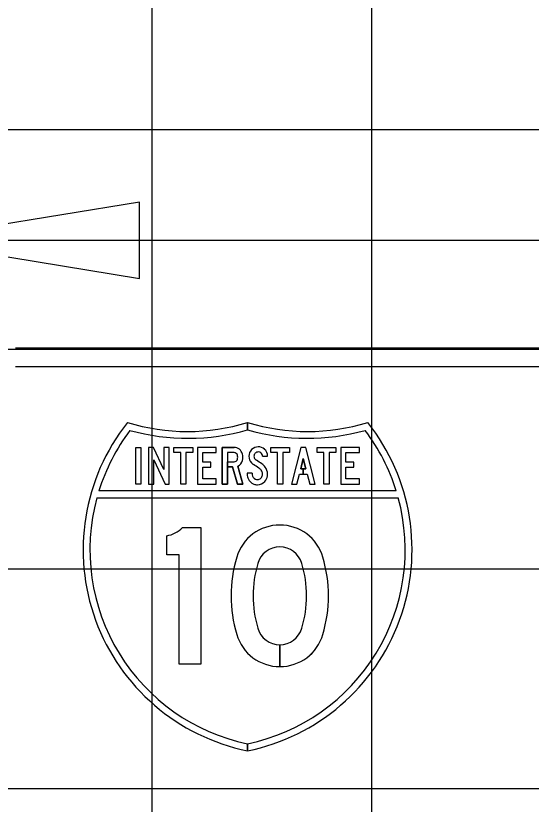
# Model space of a CAD drawing. Extents: x 2193008 to 2198143, y 1236112 to 1237864.
# Drawn here: x 2195601.46 to 2195606.16, y 1237305.96 to 1237313.14 of the extents above; entities that cross this region are included whole.
import ezdxf

# ---------------------------------------------------------------- set-up
doc = ezdxf.new("R2010")
doc.units = 0
for name, color, linetype in [('GSBWFILL', 7, 'Continuous'), ('GSCOLORFILL', 7, 'Continuous'), ('GSDIMS', 7, 'Continuous'), ('GSOUTLINE', 7, 'Continuous'), ('M-ROADS', 7, 'Continuous')]:
    doc.layers.add(name, color=color, linetype=linetype)

msp = doc.modelspace()

# ---------------------------------------------------------------- linework, layer by layer
at = {"layer": 'GSBWFILL'}
for p, q in [((2195603.4527, 1237309.0815), (2195603.4527, 1237309.0815)), ((2195603.8692, 1237307.2167), (2195603.8692, 1237307.4159)), ((2195603.8693, 1237307.4159), (2195603.8693, 1237307.2167))]:
    msp.add_line(p, q, dxfattribs=at)
for points in [[(2195602.5563, 1237309.2115), (2195602.6031, 1237309.2115), (2195602.6031, 1237308.8781), (2195602.5563, 1237308.8781)], [(2195602.8238, 1237308.8781), (2195602.8606, 1237308.8781), (2195602.8606, 1237309.2115), (2195602.8138, 1237309.2115), (2195602.8138, 1237309.01), (2195602.7196, 1237309.2115), (2195602.6734, 1237309.2115), (2195602.6734, 1237308.8781), (2195602.7202, 1237308.8781), (2195602.7202, 1237309.0998)], [(2195602.9671, 1237309.1648), (2195602.9053, 1237309.1648), (2195602.9053, 1237309.2115), (2195603.0758, 1237309.2115), (2195603.0758, 1237309.1648), (2195603.0139, 1237309.1648), (2195603.0139, 1237308.8781), (2195602.9671, 1237308.8781)], [(2195603.1673, 1237308.9248), (2195603.1673, 1237309.0315), (2195603.2405, 1237309.0315), (2195603.2405, 1237309.0781), (2195603.1673, 1237309.0781), (2195603.1673, 1237309.1648), (2195603.291, 1237309.1648), (2195603.291, 1237309.2115), (2195603.1205, 1237309.2115), (2195603.1205, 1237308.8781), (2195603.291, 1237308.8781), (2195603.291, 1237308.9248)], [(2195603.8486, 1237309.1648), (2195603.7868, 1237309.1648), (2195603.7868, 1237309.2115), (2195603.9573, 1237309.2115), (2195603.9573, 1237309.1648), (2195603.8954, 1237309.1648), (2195603.8954, 1237308.8781), (2195603.8486, 1237308.8781)], [(2195604.0834, 1237309.0165), (2195604.0594, 1237309.0165), (2195604.0834, 1237309.1124), (2195604.1075, 1237309.0165), (2195604.0834, 1237309.0165), (2195604.0834, 1237308.9698), (2195604.1192, 1237308.9698), (2195604.1421, 1237308.8781), (2195604.1904, 1237308.8781), (2195604.1068, 1237309.2115), (2195604.06, 1237309.2115), (2195603.9764, 1237308.8781), (2195604.0247, 1237308.8781), (2195604.0477, 1237308.9698), (2195604.0834, 1237308.9698)], [(2195604.2714, 1237309.1648), (2195604.2096, 1237309.1648), (2195604.2096, 1237309.2115), (2195604.3801, 1237309.2115), (2195604.3801, 1237309.1648), (2195604.3182, 1237309.1648), (2195604.3182, 1237308.8781), (2195604.2714, 1237308.8781)], [(2195604.4716, 1237308.9248), (2195604.4716, 1237309.0315), (2195604.5448, 1237309.0315), (2195604.5448, 1237309.0781), (2195604.4716, 1237309.0781), (2195604.4716, 1237309.1648), (2195604.5953, 1237309.1648), (2195604.5953, 1237309.2115), (2195604.4248, 1237309.2115), (2195604.4248, 1237308.8781), (2195604.5953, 1237308.8781), (2195604.5953, 1237308.9248)]]:
    msp.add_lwpolyline(points, close=True, dxfattribs=at)
for points in [[(2195603.4527, 1237309.1648), (2195603.3921, 1237309.1648), (2195603.3921, 1237308.8781), (2195603.3453, 1237308.8781), (2195603.3453, 1237309.2115), (2195603.4527, 1237309.2115)], [(2195603.4857, 1237309.042), (2195603.5325, 1237308.8781), (2195603.4838, 1237308.8781), (2195603.4391, 1237309.0348), (2195603.3921, 1237309.0348), (2195603.3921, 1237309.0815), (2195603.4527, 1237309.0815)], [(2195603.7112, 1237309.1312), (2195603.758, 1237309.1312)], [(2195603.6176, 1237308.9762), (2195603.5708, 1237308.9762)], [(2195602.9826, 1237308.4838), (2195603.1512, 1237308.4838), (2195603.1512, 1237307.2385), (2195602.9514, 1237307.2385), (2195602.9514, 1237308.2347), (2195602.839, 1237308.2347), (2195602.839, 1237308.4079)]]:
    msp.add_lwpolyline(points, dxfattribs=at)
for centre, major_axis, ratio, start_param, end_param in [((2195603.6734, 1237309.1314), (0.0861, 0), 0.997231, 1.570795, 3.141593), ((2195603.6734, 1237309.1344), (0.0832, 0), 0.997231, 0.8496, 1.570796), ((2195603.4527, 1237309.1331), (0.0786, 0), 0.997234, 0.242366, 1.570796), ((2195603.4527, 1237309.1331), (0.0318, 0), 0.997234, 0.242366, 1.570796), ((2195603.4121, 1237309.1231), (0.1204, 0), 0.997234, 6.040819, 6.525551), ((2195603.6734, 1237309.1314), (0.0393, 0), 0.997231, 1.570794, 3.141592), ((2195603.6734, 1237309.1344), (0.0364, 0), 0.997231, 0.8496, 1.570796), ((2195603.6706, 1237309.1312), (0.0406, 0), 0.997231, 0, 0.8496), ((2195603.6706, 1237309.1312), (0.0874, 0), 0.997231, 0, 0.8496), ((2195603.4527, 1237309.1131), (0.0318, 0), 0.997234, 4.712389, 6.040819), ((2195603.4121, 1237309.1231), (0.0735, 0), 0.997234, 6.040819, 6.525551), ((2195603.4527, 1237309.1131), (0.0786, 0), 0.997234, 5.145616, 6.040819), ((2195603.6736, 1237309.1314), (0.0863, 0), 0.997231, 3.141593, 3.892391), ((2195603.6878, 1237309.1447), (0.1057, 0), 0.997231, 3.892391, 4.138257), ((2195603.6736, 1237309.1314), (0.0395, 0), 0.997231, 3.141593, 3.892391), ((2195603.6878, 1237309.1447), (0.0589, 0), 0.997231, 3.892391, 4.138257), ((2195602.5872, 1237307.4478), (1.9676, 0), 0.997231, 0.966754, 0.996664), ((2195602.5872, 1237307.4478), (1.9208, 0), 0.997231, 0.966754, 0.996664), ((2195603.623, 1237308.9446), (0.0972, 0), 0.997231, 0.66121, 0.966754), ((2195603.6562, 1237308.9704), (0.055, 0), 0.997231, 6.283185, 6.944395), ((2195603.623, 1237308.9446), (0.144, 0), 0.997231, 0.66121, 0.966754), ((2195603.6562, 1237308.9704), (0.1018, 0), 0.997231, 6.283185, 6.944395), ((2195603.6941, 1237308.9762), (0.1233, 0), 0.997231, 3.141605, 3.480717), ((2195603.673, 1237308.9688), (0.1009, 0), 0.997231, 3.480721, 4.002272), ((2195603.6941, 1237308.9762), (0.0765, 0), 0.997231, 3.141612, 3.480715), ((2195603.673, 1237308.9688), (0.0541, 0), 0.997231, 3.480721, 4.002272), ((2195603.6651, 1237308.9625), (0.0436, 0), 0.997231, 4.712389, 5.537873), ((2195603.6586, 1237308.9684), (0.0525, 0), 0.997231, 5.537873, 6.123713), ((2195603.6467, 1237308.9704), (0.0645, 0), 0.997231, 6.123713, 6.283185), ((2195603.6586, 1237308.9684), (0.0993, 0), 0.997231, 5.537873, 6.123713), ((2195603.6467, 1237308.9704), (0.1113, 0), 0.997231, 6.123713, 6.283185), ((2195603.6593, 1237308.9529), (0.0799, 0), 0.997231, 4.002272, 4.382154), ((2195603.6651, 1237308.9698), (0.0978, 0), 0.997231, 4.382154, 4.712389), ((2195603.6593, 1237308.9529), (0.0331, 0), 0.997231, 4.002272, 4.382154), ((2195603.6651, 1237308.9698), (0.051, 0), 0.997231, 4.382154, 4.712389), ((2195603.6651, 1237308.9625), (0.0904, 0), 0.997231, 4.712389, 5.537873), ((2195603.8692, 1237308.0976), (0.4091, 0), 0.99723, 0.286277, 2.855316), ((2195602.8051, 1237308.6449), (0.24, 0), 0.99723, 4.854019, 5.544602), ((2195603.8692, 1237308.0976), (0.2093, 0), 0.99723, 0.286277, 2.855316), ((2195604.6747, 1237307.8611), (1.2487, 0), 0.99723, 2.855316, 3.42787), ((2195603.0638, 1237307.8611), (1.2487, 0), 0.99723, 5.996908, 6.569462), ((2195604.6747, 1237307.8611), (1.0489, 0), 0.99723, 2.855316, 3.42787), ((2195603.0638, 1237307.8611), (1.0489, 0), 0.99723, 5.996908, 6.569462), ((2195603.8692, 1237307.6247), (0.2093, 0), 0.99723, 3.42787, 4.712389), ((2195603.8692, 1237307.6247), (0.2093, 0), 0.99723, 4.712687, 5.996908), ((2195603.8692, 1237307.6247), (0.4091, 0), 0.99723, 3.42787, 4.712389), ((2195603.8692, 1237307.6247), (0.4091, 0), 0.99723, 4.712542, 5.996908)]:
    msp.add_ellipse(centre, major_axis=major_axis, ratio=ratio, start_param=start_param, end_param=end_param, dxfattribs=at)
at = {"layer": 'GSCOLORFILL'}
for p, q in [((2195614.45, 1237310.114), (2195601.463, 1237310.114)), ((2195601.463, 1237309.9475), (2195614.45, 1237309.9475)), ((2195603.4527, 1237309.0815), (2195603.4527, 1237309.0815)), ((2195603.8692, 1237307.2167), (2195603.8692, 1237307.4159)), ((2195603.8693, 1237307.4159), (2195603.8693, 1237307.2167))]:
    msp.add_line(p, q, dxfattribs=at)
for points in [[(2195603.5758, 1237309.4385), (2195603.5758, 1237309.3735)], [(2195603.5758, 1237309.3735), (2195603.5758, 1237309.4385)], [(2195603.4527, 1237309.1648), (2195603.3921, 1237309.1648), (2195603.3921, 1237308.8781), (2195603.3453, 1237308.8781), (2195603.3453, 1237309.2115), (2195603.4527, 1237309.2115)], [(2195603.4857, 1237309.042), (2195603.5325, 1237308.8781), (2195603.4838, 1237308.8781), (2195603.4391, 1237309.0348), (2195603.3921, 1237309.0348), (2195603.3921, 1237309.0815), (2195603.4527, 1237309.0815)], [(2195603.7112, 1237309.1312), (2195603.758, 1237309.1312)], [(2195603.6176, 1237308.9762), (2195603.5708, 1237308.9762)], [(2195604.9303, 1237308.8158), (2195602.2213, 1237308.8158)], [(2195602.2031, 1237308.7536), (2195604.9485, 1237308.7536)], [(2195602.9826, 1237308.4838), (2195603.1512, 1237308.4838), (2195603.1512, 1237307.2385), (2195602.9514, 1237307.2385), (2195602.9514, 1237308.2347), (2195602.839, 1237308.2347), (2195602.839, 1237308.4079)], [(2195603.5758, 1237306.4498), (2195603.5758, 1237306.5134)], [(2195603.5758, 1237306.5134), (2195603.5758, 1237306.4498)]]:
    msp.add_lwpolyline(points, dxfattribs=at)
for points in [[(2195602.5563, 1237309.2115), (2195602.6031, 1237309.2115), (2195602.6031, 1237308.8781), (2195602.5563, 1237308.8781)], [(2195602.8238, 1237308.8781), (2195602.8606, 1237308.8781), (2195602.8606, 1237309.2115), (2195602.8138, 1237309.2115), (2195602.8138, 1237309.01), (2195602.7196, 1237309.2115), (2195602.6734, 1237309.2115), (2195602.6734, 1237308.8781), (2195602.7202, 1237308.8781), (2195602.7202, 1237309.0998)], [(2195602.9671, 1237309.1648), (2195602.9053, 1237309.1648), (2195602.9053, 1237309.2115), (2195603.0758, 1237309.2115), (2195603.0758, 1237309.1648), (2195603.0139, 1237309.1648), (2195603.0139, 1237308.8781), (2195602.9671, 1237308.8781)], [(2195603.1673, 1237308.9248), (2195603.1673, 1237309.0315), (2195603.2405, 1237309.0315), (2195603.2405, 1237309.0781), (2195603.1673, 1237309.0781), (2195603.1673, 1237309.1648), (2195603.291, 1237309.1648), (2195603.291, 1237309.2115), (2195603.1205, 1237309.2115), (2195603.1205, 1237308.8781), (2195603.291, 1237308.8781), (2195603.291, 1237308.9248)], [(2195603.8486, 1237309.1648), (2195603.7868, 1237309.1648), (2195603.7868, 1237309.2115), (2195603.9573, 1237309.2115), (2195603.9573, 1237309.1648), (2195603.8954, 1237309.1648), (2195603.8954, 1237308.8781), (2195603.8486, 1237308.8781)], [(2195604.0834, 1237309.0165), (2195604.0594, 1237309.0165), (2195604.0834, 1237309.1124), (2195604.1075, 1237309.0165), (2195604.0834, 1237309.0165), (2195604.0834, 1237308.9698), (2195604.1192, 1237308.9698), (2195604.1421, 1237308.8781), (2195604.1904, 1237308.8781), (2195604.1068, 1237309.2115), (2195604.06, 1237309.2115), (2195603.9764, 1237308.8781), (2195604.0247, 1237308.8781), (2195604.0477, 1237308.9698), (2195604.0834, 1237308.9698)], [(2195604.2714, 1237309.1648), (2195604.2096, 1237309.1648), (2195604.2096, 1237309.2115), (2195604.3801, 1237309.2115), (2195604.3801, 1237309.1648), (2195604.3182, 1237309.1648), (2195604.3182, 1237308.8781), (2195604.2714, 1237308.8781)], [(2195604.4716, 1237308.9248), (2195604.4716, 1237309.0315), (2195604.5448, 1237309.0315), (2195604.5448, 1237309.0781), (2195604.4716, 1237309.0781), (2195604.4716, 1237309.1648), (2195604.5953, 1237309.1648), (2195604.5953, 1237309.2115), (2195604.4248, 1237309.2115), (2195604.4248, 1237308.8781), (2195604.5953, 1237308.8781), (2195604.5953, 1237308.9248)]]:
    msp.add_lwpolyline(points, close=True, dxfattribs=at)
for centre, major_axis, ratio, start_param, end_param in [((2195603.9504, 1237308.28), (1.8731, 0), 0.99723, 2.472588, 4.511032), ((2195603.0284, 1237311.2249), (1.8731, 0), 0.99723, 4.415842, 5.008936), ((2195603.2012, 1237308.28), (1.8731, 0), 0.99723, 4.913764, 6.95219), ((2195604.1231, 1237311.2249), (1.8731, 0), 0.99723, 4.41586, 5.008936), ((2195603.9504, 1237308.28), (1.8107, 0), 0.99723, 2.495747, 2.84029), ((2195603.0284, 1237311.2249), (1.9356, 0), 0.99723, 4.438241, 4.999094), ((2195604.1231, 1237311.2249), (1.9356, 0), 0.99723, 4.425702, 4.986537), ((2195603.2012, 1237308.28), (1.8107, 0), 0.99723, 0.301302, 0.645846), ((2195603.6734, 1237309.1314), (0.0861, 0), 0.997231, 1.570795, 3.141593), ((2195603.6734, 1237309.1344), (0.0832, 0), 0.997231, 0.8496, 1.570796), ((2195603.4527, 1237309.1331), (0.0786, 0), 0.997234, 0.242366, 1.570796), ((2195603.4527, 1237309.1331), (0.0318, 0), 0.997234, 0.242366, 1.570796), ((2195603.4121, 1237309.1231), (0.1204, 0), 0.997234, 6.040819, 6.525551), ((2195603.6734, 1237309.1314), (0.0393, 0), 0.997231, 1.570794, 3.141592), ((2195603.6734, 1237309.1344), (0.0364, 0), 0.997231, 0.8496, 1.570796), ((2195603.6706, 1237309.1312), (0.0406, 0), 0.997231, 0, 0.8496), ((2195603.6706, 1237309.1312), (0.0874, 0), 0.997231, 0, 0.8496), ((2195603.4527, 1237309.1131), (0.0318, 0), 0.997234, 4.712389, 6.040819), ((2195603.4121, 1237309.1231), (0.0735, 0), 0.997234, 6.040819, 6.525551), ((2195603.4527, 1237309.1131), (0.0786, 0), 0.997234, 5.145616, 6.040819), ((2195603.6736, 1237309.1314), (0.0863, 0), 0.997231, 3.141593, 3.892391), ((2195603.6878, 1237309.1447), (0.1057, 0), 0.997231, 3.892391, 4.138257), ((2195603.6736, 1237309.1314), (0.0395, 0), 0.997231, 3.141593, 3.892391), ((2195603.6878, 1237309.1447), (0.0589, 0), 0.997231, 3.892391, 4.138257), ((2195602.5872, 1237307.4478), (1.9676, 0), 0.997231, 0.966754, 0.996664), ((2195602.5872, 1237307.4478), (1.9208, 0), 0.997231, 0.966754, 0.996664), ((2195603.623, 1237308.9446), (0.0972, 0), 0.997231, 0.66121, 0.966754), ((2195603.6562, 1237308.9704), (0.055, 0), 0.997231, 6.283185, 6.944395), ((2195603.623, 1237308.9446), (0.144, 0), 0.997231, 0.66121, 0.966754), ((2195603.6562, 1237308.9704), (0.1018, 0), 0.997231, 6.283185, 6.944395), ((2195603.6941, 1237308.9762), (0.1233, 0), 0.997231, 3.141605, 3.480717), ((2195603.673, 1237308.9688), (0.1009, 0), 0.997231, 3.480721, 4.002272), ((2195603.6941, 1237308.9762), (0.0765, 0), 0.997231, 3.141612, 3.480715), ((2195603.673, 1237308.9688), (0.0541, 0), 0.997231, 3.480721, 4.002272), ((2195603.6651, 1237308.9625), (0.0436, 0), 0.997231, 4.712389, 5.537873), ((2195603.6586, 1237308.9684), (0.0525, 0), 0.997231, 5.537873, 6.123713), ((2195603.6467, 1237308.9704), (0.0645, 0), 0.997231, 6.123713, 6.283185), ((2195603.6586, 1237308.9684), (0.0993, 0), 0.997231, 5.537873, 6.123713), ((2195603.6467, 1237308.9704), (0.1113, 0), 0.997231, 6.123713, 6.283185), ((2195603.6593, 1237308.9529), (0.0799, 0), 0.997231, 4.002272, 4.382154), ((2195603.6651, 1237308.9698), (0.0978, 0), 0.997231, 4.382154, 4.712389), ((2195603.6593, 1237308.9529), (0.0331, 0), 0.997231, 4.002272, 4.382154), ((2195603.6651, 1237308.9698), (0.051, 0), 0.997231, 4.382154, 4.712389), ((2195603.6651, 1237308.9625), (0.0904, 0), 0.997231, 4.712389, 5.537873), ((2195603.9504, 1237308.28), (1.8107, 0), 0.99723, 2.876207, 4.503988), ((2195603.2012, 1237308.28), (1.8107, 0), 0.99723, 4.920809, 6.548571), ((2195603.8692, 1237308.0976), (0.4091, 0), 0.99723, 0.286277, 2.855316), ((2195602.8051, 1237308.6449), (0.24, 0), 0.99723, 4.854019, 5.544602), ((2195603.8692, 1237308.0976), (0.2093, 0), 0.99723, 0.286277, 2.855316), ((2195604.6747, 1237307.8611), (1.2487, 0), 0.99723, 2.855316, 3.42787), ((2195603.0638, 1237307.8611), (1.2487, 0), 0.99723, 5.996908, 6.569462), ((2195604.6747, 1237307.8611), (1.0489, 0), 0.99723, 2.855316, 3.42787), ((2195603.0638, 1237307.8611), (1.0489, 0), 0.99723, 5.996908, 6.569462), ((2195603.8692, 1237307.6247), (0.2093, 0), 0.99723, 3.42787, 4.712389), ((2195603.8692, 1237307.6247), (0.2093, 0), 0.99723, 4.712687, 5.996908), ((2195603.8692, 1237307.6247), (0.4091, 0), 0.99723, 3.42787, 4.712389), ((2195603.8692, 1237307.6247), (0.4091, 0), 0.99723, 4.712542, 5.996908)]:
    msp.add_ellipse(centre, major_axis=major_axis, ratio=ratio, start_param=start_param, end_param=end_param, dxfattribs=at)
at = {"layer": 'GSDIMS'}
msp.add_line((2195600.464, 1237311.0975), (2195615.449, 1237311.0975), dxfattribs=at)
msp.add_lwpolyline([(2195600.464, 1237311.0975), (2195602.5924, 1237310.7503), (2195602.5924, 1237311.4447)], close=True, dxfattribs=at)
at = {"layer": 'GSOUTLINE'}
for p, q in [((2195603.4527, 1237309.2115), (2195603.3453, 1237309.2115)), ((2195603.4527, 1237309.1648), (2195603.4527, 1237309.1648))]:
    msp.add_line(p, q, dxfattribs=at)
for points in [[(2195602.5563, 1237309.2115), (2195602.6031, 1237309.2115), (2195602.6031, 1237308.8781), (2195602.5563, 1237308.8781)], [(2195602.8238, 1237308.8781), (2195602.8606, 1237308.8781), (2195602.8606, 1237309.2115), (2195602.8138, 1237309.2115), (2195602.8138, 1237309.01), (2195602.7196, 1237309.2115), (2195602.6734, 1237309.2115), (2195602.6734, 1237308.8781), (2195602.7202, 1237308.8781), (2195602.7202, 1237309.0998)], [(2195602.9671, 1237309.1648), (2195602.9053, 1237309.1648), (2195602.9053, 1237309.2115), (2195603.0758, 1237309.2115), (2195603.0758, 1237309.1648), (2195603.0139, 1237309.1648), (2195603.0139, 1237308.8781), (2195602.9671, 1237308.8781)], [(2195603.1673, 1237308.9248), (2195603.1673, 1237309.0315), (2195603.2405, 1237309.0315), (2195603.2405, 1237309.0781), (2195603.1673, 1237309.0781), (2195603.1673, 1237309.1648), (2195603.291, 1237309.1648), (2195603.291, 1237309.2115), (2195603.1205, 1237309.2115), (2195603.1205, 1237308.8781), (2195603.291, 1237308.8781), (2195603.291, 1237308.9248)], [(2195603.8486, 1237309.1648), (2195603.7868, 1237309.1648), (2195603.7868, 1237309.2115), (2195603.9573, 1237309.2115), (2195603.9573, 1237309.1648), (2195603.8954, 1237309.1648), (2195603.8954, 1237308.8781), (2195603.8486, 1237308.8781)], [(2195604.0477, 1237308.9698), (2195604.1192, 1237308.9698), (2195604.1421, 1237308.8781), (2195604.1904, 1237308.8781), (2195604.1068, 1237309.2115), (2195604.06, 1237309.2115), (2195603.9764, 1237308.8781), (2195604.0247, 1237308.8781)], [(2195604.2714, 1237309.1648), (2195604.2096, 1237309.1648), (2195604.2096, 1237309.2115), (2195604.3801, 1237309.2115), (2195604.3801, 1237309.1648), (2195604.3182, 1237309.1648), (2195604.3182, 1237308.8781), (2195604.2714, 1237308.8781)], [(2195604.4716, 1237308.9248), (2195604.4716, 1237309.0315), (2195604.5448, 1237309.0315), (2195604.5448, 1237309.0781), (2195604.4716, 1237309.0781), (2195604.4716, 1237309.1648), (2195604.5953, 1237309.1648), (2195604.5953, 1237309.2115), (2195604.4248, 1237309.2115), (2195604.4248, 1237308.8781), (2195604.5953, 1237308.8781), (2195604.5953, 1237308.9248)], [(2195604.1075, 1237309.0165), (2195604.0834, 1237309.1124), (2195604.0594, 1237309.0165)]]:
    msp.add_lwpolyline(points, close=True, dxfattribs=at)
for points in [[(2195603.3453, 1237309.2115), (2195603.3453, 1237308.8781), (2195603.3921, 1237308.8781), (2195603.3921, 1237309.0348), (2195603.4391, 1237309.0348), (2195603.4838, 1237308.8781), (2195603.5325, 1237308.8781), (2195603.4857, 1237309.042)], [(2195603.4527, 1237309.1648), (2195603.3921, 1237309.1648), (2195603.3921, 1237309.0815), (2195603.4527, 1237309.0815)], [(2195603.7112, 1237309.1312), (2195603.758, 1237309.1312)], [(2195603.6176, 1237308.9762), (2195603.5708, 1237308.9762)], [(2195602.9826, 1237308.4838), (2195603.1512, 1237308.4838), (2195603.1512, 1237307.2385), (2195602.9514, 1237307.2385), (2195602.9514, 1237308.2347), (2195602.839, 1237308.2347), (2195602.839, 1237308.4079)]]:
    msp.add_lwpolyline(points, dxfattribs=at)
for centre, major_axis, ratio, start_param, end_param in [((2195603.6734, 1237309.1314), (0.0861, 0), 0.997231, 1.570795, 3.141593), ((2195603.6734, 1237309.1344), (0.0832, 0), 0.997231, 0.8496, 1.570796), ((2195603.4527, 1237309.1331), (0.0786, 0), 0.997234, 0.242366, 1.570796), ((2195603.4527, 1237309.1331), (0.0318, 0), 0.997234, 0.242366, 1.570796), ((2195603.4121, 1237309.1231), (0.1204, 0), 0.997234, 6.040819, 6.525551), ((2195603.6734, 1237309.1314), (0.0393, 0), 0.997231, 1.570794, 3.141592), ((2195603.6734, 1237309.1344), (0.0364, 0), 0.997231, 0.8496, 1.570796), ((2195603.6706, 1237309.1312), (0.0406, 0), 0.997231, 0, 0.8496), ((2195603.6706, 1237309.1312), (0.0874, 0), 0.997231, 0, 0.8496), ((2195603.4527, 1237309.1131), (0.0318, 0), 0.997234, 4.712389, 6.040819), ((2195603.4121, 1237309.1231), (0.0735, 0), 0.997234, 6.040819, 6.525551), ((2195603.4527, 1237309.1131), (0.0786, 0), 0.997234, 5.145616, 6.040819), ((2195603.6736, 1237309.1314), (0.0863, 0), 0.997231, 3.141593, 3.892391), ((2195603.6878, 1237309.1447), (0.1057, 0), 0.997231, 3.892391, 4.138257), ((2195603.6736, 1237309.1314), (0.0395, 0), 0.997231, 3.141593, 3.892391), ((2195603.6878, 1237309.1447), (0.0589, 0), 0.997231, 3.892391, 4.138257), ((2195602.5872, 1237307.4478), (1.9676, 0), 0.997231, 0.966754, 0.996664), ((2195602.5872, 1237307.4478), (1.9208, 0), 0.997231, 0.966754, 0.996664), ((2195603.623, 1237308.9446), (0.0972, 0), 0.997231, 0.66121, 0.966754), ((2195603.6562, 1237308.9704), (0.055, 0), 0.997231, 6.283185, 6.944395), ((2195603.623, 1237308.9446), (0.144, 0), 0.997231, 0.66121, 0.966754), ((2195603.6562, 1237308.9704), (0.1018, 0), 0.997231, 6.283185, 6.944395), ((2195603.6941, 1237308.9762), (0.1233, 0), 0.997231, 3.141605, 3.480717), ((2195603.673, 1237308.9688), (0.1009, 0), 0.997231, 3.480721, 4.002272), ((2195603.6941, 1237308.9762), (0.0765, 0), 0.997231, 3.141612, 3.480715), ((2195603.673, 1237308.9688), (0.0541, 0), 0.997231, 3.480721, 4.002272), ((2195603.6651, 1237308.9625), (0.0436, 0), 0.997231, 4.712389, 5.537873), ((2195603.6586, 1237308.9684), (0.0525, 0), 0.997231, 5.537873, 6.123713), ((2195603.6467, 1237308.9704), (0.0645, 0), 0.997231, 6.123713, 6.283185), ((2195603.6586, 1237308.9684), (0.0993, 0), 0.997231, 5.537873, 6.123713), ((2195603.6467, 1237308.9704), (0.1113, 0), 0.997231, 6.123713, 6.283185), ((2195603.6593, 1237308.9529), (0.0799, 0), 0.997231, 4.002272, 4.382154), ((2195603.6651, 1237308.9698), (0.0978, 0), 0.997231, 4.382154, 4.712389), ((2195603.6593, 1237308.9529), (0.0331, 0), 0.997231, 4.002272, 4.382154), ((2195603.6651, 1237308.9698), (0.051, 0), 0.997231, 4.382154, 4.712389), ((2195603.6651, 1237308.9625), (0.0904, 0), 0.997231, 4.712389, 5.537873), ((2195603.8692, 1237308.0976), (0.4091, 0), 0.99723, 0.286277, 2.855316), ((2195602.8051, 1237308.6449), (0.24, 0), 0.99723, 4.854019, 5.544602), ((2195603.8692, 1237308.0976), (0.2093, 0), 0.99723, 0.286277, 2.855316), ((2195604.6747, 1237307.8611), (1.2487, 0), 0.99723, 2.855316, 3.42787), ((2195603.0638, 1237307.8611), (1.2487, 0), 0.99723, 5.996908, 6.569462), ((2195604.6747, 1237307.8611), (1.0489, 0), 0.99723, 2.855316, 3.42787), ((2195603.0638, 1237307.8611), (1.0489, 0), 0.99723, 5.996908, 6.569462), ((2195603.8692, 1237307.6247), (0.2093, 0), 0.99723, 3.42787, 5.996908), ((2195603.8692, 1237307.6247), (0.4091, 0), 0.99723, 3.42787, 5.996908)]:
    msp.add_ellipse(centre, major_axis=major_axis, ratio=ratio, start_param=start_param, end_param=end_param, dxfattribs=at)
at = {"layer": 'M-ROADS'}
for p, q in [((2195602.7065, 1237258.1062), (2195602.7065, 1237318.1062)), ((2195604.7065, 1237258.1062), (2195604.7065, 1237318.1062)), ((2195584.7065, 1237312.1062), (2195714.7065, 1237312.1062)), ((2195584.7065, 1237310.1062), (2195714.7065, 1237310.1062)), ((2195584.7065, 1237308.1062), (2195714.7065, 1237308.1062)), ((2195584.7065, 1237306.1062), (2195714.7065, 1237306.1062))]:
    msp.add_line(p, q, dxfattribs=at)

doc.saveas('drawing.dxf')
